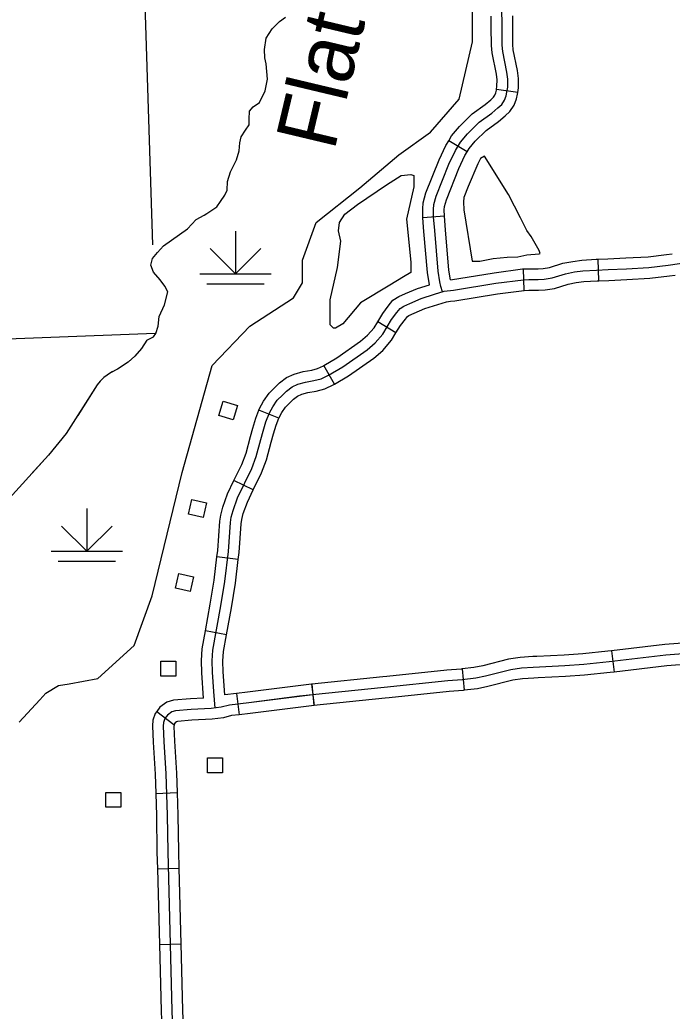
# Model space of a CAD drawing. Extents: x 1084508 to 1142749, y 1057638 to 1093403.
# Drawn here: x 1113940 to 1115371, y 1082947 to 1085121 of the extents above; entities that cross this region are included whole.
import ezdxf

# ---------------------------------------------------------------- set-up
doc = ezdxf.new("R2010")
doc.units = 0
for name, color, linetype in [('Level 32', 7, 'Continuous'), ('Level 35', 7, 'Continuous'), ('Level 43', 7, 'Continuous'), ('Level 44', 7, 'Continuous'), ('Level 45', 7, 'Continuous'), ('Level 47', 7, 'Continuous'), ('Level 5', 7, 'Continuous'), ('Level 56', 7, 'Continuous')]:
    doc.layers.add(name, color=color, linetype=linetype)

msp = doc.modelspace()

# ---------------------------------------------------------------- linework, layer by layer
at = {"layer": 'Level 32'}
for p, q in [((1115032.3, 1084961.8), (1114985.7, 1084968.6)), ((1114921.4, 1084832.2), (1114880.8, 1084856.1)), ((1114871.3, 1084690.9), (1114824.4, 1084687.4)), ((1115209.9, 1084549.2), (1115208.3, 1084596.3)), ((1115046.5, 1084528), (1115044.8, 1084575.1)), ((1114765.2, 1084434.6), (1114725.1, 1084459.2)), ((1114630.7, 1084322.6), (1114606.8, 1084363.1)), ((1114508.5, 1084247.9), (1114464.7, 1084265)), ((1114452.4, 1084090.4), (1114410, 1084111)), ((1114419.3, 1083937.9), (1114372.6, 1083943.5)), ((1114393.9, 1083772.8), (1114347.6, 1083781.1)), ((1114579.9, 1083664.3), (1114585.6, 1083617.5)), ((1114415.4, 1083644.2), (1114421.1, 1083597.5)), ((1114240.6, 1083604.8), (1114278, 1083576.2)), ((1114238.4, 1083425), (1114285.5, 1083426.6)), ((1114242.1, 1083259.5), (1114289.2, 1083260.7)), ((1114246.6, 1083093.8), (1114293.6, 1083095.1))]:
    msp.add_line(p, q, dxfattribs=at)
for points in [[(1114867.5, 1084525), (1114863.4, 1084536.9), (1114861.5, 1084547), (1114857.9, 1084569.8), (1114850.1, 1084659), (1114847.8, 1084689.6), (1114847.5, 1084705.6), (1114848.5, 1084716), (1114853.3, 1084734.3), (1114881.3, 1084805), (1114895.7, 1084835), (1114906.4, 1084853.2), (1114921.7, 1084871.1), (1114947.7, 1084896.8), (1114975.7, 1084916.8), (1114988.7, 1084928.2), (1114997.2, 1084936), (1115003.4, 1084945.1), (1115006.7, 1084954.6), (1115008.6, 1084962.7), (1115010.2, 1084973.8), (1115010.6, 1084991.1), (1115008.6, 1085006.4), (1114999.2, 1085052), (1114998.2, 1085066.1), (1114997.9, 1085105.1), (1114997.5, 1085149.8)], [(1114985.7, 1084968.6), (1114986.7, 1084975.7), (1114987, 1084989.8), (1114985.4, 1085002.5), (1114975.8, 1085048.7), (1114974.7, 1085065.2), (1114974.3, 1085105), (1114974.1, 1085129.5)], [(1115032.3, 1084961.8), (1115033.7, 1084971.9), (1115034.1, 1084992.3), (1115031.8, 1085010.3), (1115022.5, 1085055.2), (1115021.7, 1085067), (1115021.4, 1085105.3), (1115021.2, 1085129.9)], [(1114880.8, 1084856.1), (1114887.2, 1084866.9), (1114904.4, 1084887.2), (1114932.5, 1084914.9), (1114961.1, 1084935.3), (1114973, 1084945.7), (1114979.3, 1084951.5), (1114982.2, 1084955.8), (1114984, 1084961.2), (1114985.5, 1084967.2), (1114985.7, 1084968.6)], [(1114921.4, 1084832.2), (1114925.6, 1084839.5), (1114938.9, 1084855.1), (1114962.9, 1084878.8), (1114990.4, 1084898.3), (1115004.5, 1084910.7), (1115015.2, 1084920.6), (1115024.6, 1084934.5), (1115029.3, 1084948), (1115031.7, 1084958.3), (1115032.3, 1084961.8)], [(1114824.4, 1084687.4), (1114824.3, 1084688.5), (1114823.9, 1084706.5), (1114825.2, 1084720.2), (1114830.9, 1084741.7), (1114859.7, 1084814.4), (1114874.9, 1084846), (1114880.8, 1084856.1)], [(1114871.3, 1084690.8), (1114871, 1084704.7), (1114871.7, 1084711.9), (1114875.7, 1084726.9), (1114902.9, 1084795.6), (1114916.5, 1084823.9), (1114921.4, 1084832.2)], [(1114838.7, 1084540.5), (1114834.5, 1084566.9), (1114826.6, 1084657.1), (1114824.4, 1084687.4)], [(1114884.6, 1084551.5), (1114881.3, 1084572.6), (1114873.5, 1084660.9), (1114871.3, 1084690.9)], [(1115208.3, 1084596.3), (1115229.8, 1084597), (1115269.3, 1084599.1), (1115318, 1084601.6), (1115358.7, 1084606.5), (1115370.8, 1084608.3)], [(1114369, 1083612.1), (1114365.7, 1083648.6), (1114362.7, 1083690.5), (1114362.3, 1083715.8), (1114364, 1083739.1), (1114381.3, 1083835.9), (1114389.7, 1083889.3), (1114397.8, 1083955.6), (1114402.4, 1084019), (1114404.1, 1084030.4), (1114407.9, 1084045.6), (1114417.6, 1084072.9), (1114448.9, 1084137.1), (1114459, 1084163.7), (1114469.2, 1084201.3), (1114474.2, 1084219.5), (1114480.1, 1084239.9), (1114487.7, 1084259.3), (1114494.9, 1084272.8), (1114505, 1084287.2), (1114516.5, 1084298.6), (1114524.9, 1084307.1), (1114537.6, 1084316.4), (1114550.2, 1084322.3), (1114566.7, 1084326.9), (1114585.3, 1084330.3), (1114601.5, 1084334.1), (1114617.5, 1084342.1), (1114648.4, 1084360.3), (1114702, 1084397.9), (1114719.7, 1084412.9), (1114736.2, 1084432.3), (1114755.7, 1084464), (1114767.1, 1084479.2), (1114774.2, 1084488.5), (1114782.3, 1084493.6), (1114795.8, 1084499.5), (1114820.3, 1084510.1), (1114849.8, 1084519.4), (1114871, 1084526.1), (1114891.2, 1084528.7), (1114984.2, 1084543.5), (1115044.6, 1084551.5), (1115056.4, 1084551.9), (1115077.1, 1084551.9), (1115090.2, 1084552.3), (1115107.5, 1084555.3), (1115136.7, 1084564.6), (1115156.5, 1084568.4), (1115175.1, 1084570.9), (1115205.1, 1084572.6), (1115230.8, 1084573.5), (1115270.6, 1084575.6), (1115320, 1084578.1), (1115361.8, 1084583.2), (1115451.3, 1084596.3)], [(1115044.8, 1084575.1), (1115056, 1084575.5), (1115076.7, 1084575.5), (1115087.8, 1084575.8), (1115101.9, 1084578.2), (1115130.8, 1084587.5), (1115152.7, 1084591.6), (1115172.8, 1084594.4), (1115204, 1084596.2), (1115208.3, 1084596.3)], [(1114884.6, 1084551.5), (1114980.8, 1084566.8), (1115042.6, 1084575), (1115044.8, 1084575.1)], [(1115209.9, 1084549.2), (1115231.9, 1084550), (1115271.8, 1084552.1), (1115322, 1084554.7), (1115364.9, 1084559.9), (1115377.7, 1084561.7)], [(1114725.1, 1084459.2), (1114736.2, 1084477.3), (1114748.3, 1084493.5), (1114758.1, 1084506.2), (1114771.2, 1084514.5), (1114786.4, 1084521.1), (1114812.1, 1084532.2), (1114838.7, 1084540.5)], [(1115046.5, 1084528), (1115056.8, 1084528.4), (1115077.5, 1084528.4), (1115092.6, 1084528.9), (1115113.1, 1084532.4), (1115142.5, 1084541.7), (1115160.3, 1084545.2), (1115177.3, 1084547.5), (1115206.1, 1084549.1), (1115209.9, 1084549.2)], [(1114884.6, 1084504.1), (1114894.6, 1084505.4), (1114987.6, 1084520.2), (1115046.6, 1084528), (1115046.5, 1084528)], [(1114765.2, 1084434.6), (1114775.1, 1084450.8), (1114785.8, 1084465), (1114790.3, 1084470.9), (1114793.3, 1084472.8), (1114805.2, 1084477.9), (1114828.5, 1084488), (1114857, 1084496.9), (1114876.1, 1084503.1), (1114884.6, 1084504.1)], [(1114606.8, 1084363.1), (1114635.6, 1084380.1), (1114687.6, 1084416.6), (1114703.1, 1084429.6), (1114717.1, 1084446.2), (1114725.1, 1084459.2)], [(1114630.7, 1084322.6), (1114661.1, 1084340.5), (1114716.4, 1084379.3), (1114736.4, 1084396.2), (1114755.4, 1084418.5), (1114765.2, 1084434.6)], [(1114464.7, 1084265), (1114466.3, 1084269.1), (1114474.8, 1084285.2), (1114487, 1084302.4), (1114499.8, 1084315.3), (1114509.5, 1084325), (1114525.5, 1084336.7), (1114542, 1084344.4), (1114561.4, 1084349.9), (1114580.5, 1084353.4), (1114593.4, 1084356.4), (1114606.3, 1084362.8), (1114606.8, 1084363.1)], [(1114508.5, 1084247.9), (1114509.2, 1084249.5), (1114515, 1084260.5), (1114523.1, 1084272), (1114533.1, 1084282), (1114540.3, 1084289.1), (1114549.6, 1084296), (1114558.5, 1084300.1), (1114572, 1084304), (1114590.1, 1084307.3), (1114609.6, 1084311.8), (1114628.8, 1084321.4), (1114630.7, 1084322.6)], [(1114410, 1084111), (1114427.2, 1084146.4), (1114436.6, 1084171), (1114446.4, 1084207.6), (1114451.6, 1084225.9), (1114457.8, 1084247.5), (1114464.7, 1084265)], [(1114452.4, 1084090.4), (1114470.5, 1084127.7), (1114481.4, 1084156.4), (1114491.9, 1084195.1), (1114496.9, 1084213.1), (1114502.4, 1084232.3), (1114508.5, 1084247.9)], [(1114372.6, 1083943.5), (1114374.3, 1083957.9), (1114379, 1084021.6), (1114381, 1084035), (1114385.3, 1084052.5), (1114395.9, 1084082), (1114410, 1084111)], [(1114419.3, 1083937.9), (1114421.2, 1083953.3), (1114425.8, 1084016.4), (1114427.2, 1084025.8), (1114430.5, 1084038.8), (1114439.4, 1084063.7), (1114452.4, 1084090.4)], [(1114347.6, 1083781.1), (1114358.1, 1083839.8), (1114366.4, 1083892.5), (1114372.6, 1083943.5)], [(1114393.9, 1083772.8), (1114404.5, 1083831.9), (1114413.1, 1083886), (1114419.3, 1083937.9)], [(1114343.1, 1083633.6), (1114339.2, 1083689.4), (1114338.7, 1083716.5), (1114340.6, 1083742), (1114347.6, 1083781.1)], [(1114389.8, 1083641.1), (1114386.2, 1083691.5), (1114385.8, 1083715.2), (1114387.4, 1083736.1), (1114393.9, 1083772.8)], [(1114579.9, 1083664.3), (1114440, 1083647.2), (1114415.4, 1083644.2)], [(1114343.1, 1083633.6), (1114314.6, 1083632.3), (1114277.3, 1083629.4), (1114262.8, 1083624.9), (1114247.5, 1083613.9), (1114240.6, 1083604.8)], [(1114582.8, 1083640.9), (1114442.9, 1083623.8), (1114400.3, 1083618.6), (1114382.1, 1083614), (1114359.7, 1083610.8), (1114316.1, 1083608.8), (1114281.8, 1083606.2), (1114273.5, 1083603.6), (1114264.1, 1083596.8), (1114258.3, 1083589.2), (1114255.6, 1083580.4), (1114254.7, 1083572.2), (1114256.1, 1083538.4), (1114260.5, 1083467.9), (1114263.6, 1083376.9), (1114264.7, 1083296.9), (1114274, 1082949.1), (1114286, 1082586.8), (1114294.3, 1082222.4), (1114304.7, 1081857.5), (1114312.5, 1081497.3), (1114323.9, 1081188)], [(1114415.4, 1083644.2), (1114389.8, 1083641.1)], [(1114240.6, 1083604.8), (1114237.1, 1083600.2), (1114232.4, 1083585.2), (1114231.1, 1083573), (1114232.6, 1083537.2), (1114237, 1083466.8), (1114238.4, 1083425)], [(1114585.6, 1083617.5), (1114445.7, 1083600.5), (1114421.1, 1083597.5)], [(1114421.1, 1083597.5), (1114404.6, 1083595.5), (1114386.7, 1083590.8), (1114361.9, 1083587.4), (1114317.5, 1083585.3), (1114286.3, 1083582.9), (1114284.2, 1083582.2), (1114280.7, 1083579.8), (1114278, 1083576.2)], [(1114279.6, 1083578.2), (1114278.7, 1083575.6), (1114278.3, 1083571.5), (1114279.6, 1083539.7), (1114284, 1083469), (1114285.5, 1083426.6)], [(1114238.4, 1083425), (1114240.1, 1083376.4), (1114241.1, 1083296.4), (1114242.1, 1083259.5)], [(1114285.5, 1083426.6), (1114287.2, 1083377.5), (1114288.2, 1083297.3), (1114289.2, 1083260.7)], [(1114242.1, 1083259.5), (1114246.6, 1083093.8)], [(1114289.2, 1083260.7), (1114293.6, 1083095.1)], [(1114246.6, 1083093.8), (1114250.5, 1082948.4), (1114251.2, 1082928)], [(1114293.6, 1083095.1), (1114297.5, 1082949.8), (1114298.2, 1082929.5)]]:
    msp.add_lwpolyline(points, dxfattribs=at)
at = {"layer": 'Level 35'}
for points in [[(1114218.6, 1084418.7), (1114233.2, 1084425.9), (1114239, 1084433.3), (1114243.7, 1084449.6), (1114246.3, 1084470.6), (1114257.9, 1084496.3), (1114265.2, 1084524.7), (1114258.4, 1084537.3), (1114248.4, 1084550.9), (1114233.2, 1084568.3), (1114228, 1084583.5), (1114231.1, 1084598.2), (1114242.1, 1084611.3), (1114255.8, 1084625.5), (1114308.3, 1084662.8), (1114327.2, 1084683.3), (1114345, 1084693.3), (1114350.3, 1084696.4), (1114372.3, 1084711.6), (1114380.2, 1084722.7), (1114390, 1084736.9), (1114395.2, 1084747.9), (1114395.8, 1084766.8), (1114402.1, 1084787.8), (1114415.2, 1084814.6), (1114421.5, 1084834.1), (1114422.5, 1084851.4), (1114425.7, 1084865), (1114435.1, 1084879.2), (1114443, 1084891.3), (1114443.5, 1084903.4), (1114444.1, 1084920.7), (1114451.9, 1084930.2), (1114466.1, 1084940.1), (1114478.2, 1084965.3), (1114483.4, 1084991.1), (1114480.8, 1085024.7), (1114477.6, 1085038), (1114476.6, 1085055.9), (1114480.8, 1085081.1), (1114493.4, 1085101.6), (1114509.7, 1085117.9), (1114522.8, 1085127.3)], [(1114959.7, 1084822.5), (1114950.5, 1084817.5), (1114944.6, 1084805.6), (1114923.5, 1084755.9), (1114913.9, 1084731.7), (1114913.6, 1084722.3), (1114914, 1084704.6), (1114932.1, 1084591.8), (1114933.5, 1084591.8), (1114948.8, 1084592.3), (1114978.3, 1084597.8), (1115008.8, 1084600.5), (1115032.3, 1084601.9), (1115052.4, 1084605.9), (1115079.2, 1084608.4), (1115081.1, 1084609.1), (1115078.9, 1084615.4), (1115061.4, 1084646.3), (1115051.8, 1084659), (1115038.5, 1084687.2), (1115011.8, 1084738.2), (1114959.7, 1084822.5)], [(1114804.4, 1084755), (1114788.4, 1084683.9), (1114797.6, 1084589.9), (1114797.6, 1084567), (1114781.5, 1084557.8), (1114751.7, 1084539.4), (1114687.5, 1084500.5), (1114648.6, 1084454.6), (1114632.5, 1084445.4), (1114627.9, 1084445.4), (1114621, 1084452.3), (1114621, 1084507.3), (1114637.1, 1084578.4), (1114644, 1084635.8), (1114639.4, 1084658.7), (1114641.7, 1084677), (1114653.1, 1084695.4), (1114680.7, 1084716), (1114744.8, 1084759.6), (1114776.9, 1084780.2), (1114797.6, 1084782.5), (1114804.4, 1084780.2)], [(1114804.4, 1084780.2), (1114804.4, 1084755)]]:
    msp.add_lwpolyline(points, dxfattribs=at)
at = {"layer": 'Level 43'}
for points in [[(1114218.6, 1084418.7), (1114207.3, 1084400.7), (1114192.4, 1084383.4), (1114178.1, 1084370.4), (1114154.9, 1084355.5), (1114139, 1084347.5), (1114124.6, 1084336.8), (1114116.4, 1084329.3), (1114110.3, 1084321.1), (1114042.4, 1084214.3), (1114003.3, 1084166.3), (1113866.6, 1084016.9)], [(1114218.6, 1084418.7), (1114207.3, 1084400.7), (1114192.4, 1084383.4), (1114179, 1084371.2)], [(1114143.6, 1084349.9), (1114139, 1084347.5), (1114124.6, 1084336.8), (1114116.4, 1084329.3), (1114110.3, 1084321.1), (1114067.5, 1084253.7)], [(1114045.2, 1084218.8), (1114042.4, 1084214.3), (1114003.3, 1084166.3), (1113964.7, 1084124.2)]]:
    msp.add_lwpolyline(points, dxfattribs=at)
at = {"layer": 'Level 44'}
for p, q in [((1114413.4, 1084658.2), (1114413.4, 1084564.1)), ((1114413.4, 1084564.1), (1114357.9, 1084619.6)), ((1114413.4, 1084564.1), (1114468.9, 1084619.6)), ((1114334.9, 1084564.1), (1114491.8, 1084564.1)), ((1114350.6, 1084542.7), (1114476.1, 1084542.7)), ((1114087.5, 1084050), (1114087.5, 1083955.8)), ((1114087.5, 1083955.8), (1114032, 1084011.3)), ((1114087.5, 1083955.8), (1114142.9, 1084011.3)), ((1114009, 1083955.8), (1114165.9, 1083955.8)), ((1114024.7, 1083934.5), (1114150.2, 1083934.5))]:
    msp.add_line(p, q, dxfattribs=at)
at = {"layer": 'Level 45'}
for p, q in [((1115238, 1083737.6), (1115243.5, 1083690.8)), ((1114910.1, 1083697.9), (1114915, 1083651.1)), ((1114580.4, 1083664.3), (1114585.2, 1083617.5))]:
    msp.add_line(p, q, dxfattribs=at)
for points in [[(1115900.3, 1083775.1), (1115881, 1083774.1), (1115843.1, 1083770.9), (1115715.3, 1083766.3), (1115672.1, 1083763.7), (1115654, 1083760), (1115619.7, 1083754.3), (1115555.8, 1083747), (1115494.4, 1083739.8), (1115433.7, 1083734), (1115356.8, 1083727.8), (1115232.6, 1083713.2), (1115177, 1083707.5), (1115135.4, 1083704.9), (1115066.3, 1083701.3), (1115040.4, 1083699.7), (1115017, 1083696.1), (1114961.4, 1083682.1), (1114940.1, 1083677.4), (1114910.5, 1083674.3), (1114879.3, 1083671.7), (1114739, 1083657.1), (1114553.5, 1083637.9), (1114442.9, 1083623.8)], [(1115238, 1083737.6), (1115230, 1083736.6), (1115175.1, 1083731), (1115134.1, 1083728.4), (1115074.3, 1083725.3)], [(1115403.6, 1083755.2), (1115354.4, 1083751.2), (1115238, 1083737.6)], [(1115074.3, 1083725.3), (1115065, 1083724.8), (1115037.8, 1083723.2), (1115012.3, 1083719.2), (1114956, 1083705), (1114936.3, 1083700.7), (1114910.1, 1083697.9)], [(1114910.1, 1083697.9), (1114908.3, 1083697.7), (1114877.1, 1083695.1), (1114745.2, 1083681.4)], [(1115407.4, 1083708.3), (1115359.1, 1083704.4), (1115243.5, 1083690.8)], [(1114745.2, 1083681.4), (1114736.6, 1083680.5), (1114580.4, 1083664.3)], [(1115076.8, 1083678.3), (1115067.7, 1083677.8), (1115042.9, 1083676.3), (1115021.7, 1083673), (1114966.8, 1083659.1), (1114943.8, 1083654.1), (1114915, 1083651.1)], [(1115243.5, 1083690.8), (1115235.2, 1083689.8), (1115178.9, 1083684.1), (1115136.8, 1083681.4), (1115076.8, 1083678.3)], [(1114915, 1083651.1), (1114912.7, 1083650.8), (1114881.5, 1083648.2), (1114750.1, 1083634.6)], [(1114750.1, 1083634.6), (1114741.4, 1083633.7), (1114585.2, 1083617.5)]]:
    msp.add_lwpolyline(points, dxfattribs=at)
at = {"layer": 'Level 47'}
for points in [[(1114048.6, 1083665.4), (1114111.8, 1083676.9), (1114190.9, 1083749.5), (1114230.5, 1083858.4), (1114296.5, 1084129), (1114362.5, 1084363.4), (1114445, 1084449.2), (1114540.6, 1084511.9), (1114560.4, 1084544.9), (1114560.4, 1084594.4), (1114590.1, 1084676.9), (1114685.8, 1084752.8), (1114771.6, 1084825.4), (1114840.9, 1084874.9), (1114903.5, 1084947.5), (1114933.2, 1085072.9), (1114933.2, 1085168.6)], [(1113938.9, 1083581.3), (1113984, 1083630), (1113997.3, 1083644.4), (1114025, 1083661.3), (1114048.6, 1083665.4)]]:
    msp.add_lwpolyline(points, dxfattribs=at)
at = {"layer": 'Level 5'}
for points in [[(1114200.5, 1086099.2), (1114210.6, 1085271.3), (1114231.2, 1084627.7)], [(1112616, 1084371.9), (1114237.5, 1084434)]]:
    msp.add_lwpolyline(points, dxfattribs=at)
at = {"layer": 'Level 56'}
for points in [[(1114386.2, 1084285), (1114417.6, 1084275.8), (1114408.3, 1084244.3), (1114377, 1084253.5)], [(1114317.6, 1084069.1), (1114349.5, 1084062), (1114342.4, 1084030), (1114310.5, 1084037.1)], [(1114321, 1083899.9), (1114314, 1083868), (1114282, 1083875), (1114289, 1083906.9)], [(1114249.5, 1083682.3), (1114249.5, 1083714.9), (1114282.2, 1083714.9), (1114282.2, 1083682.3)], [(1114351.7, 1083470), (1114351.7, 1083502.6), (1114384.5, 1083502.6), (1114384.5, 1083470)], [(1114128.9, 1083394.4), (1114128.9, 1083427.1), (1114161.7, 1083427.1), (1114161.7, 1083394.4)]]:
    msp.add_lwpolyline(points, close=True, dxfattribs=at)

# ---------------------------------------------------------------- texts
at = {"layer": 'Level 35'}
msp.add_text('Flat', height=132.58, rotation=76.6149, dxfattribs=at).set_placement((1114629.7, 1084831.4))

doc.saveas('drawing.dxf')
